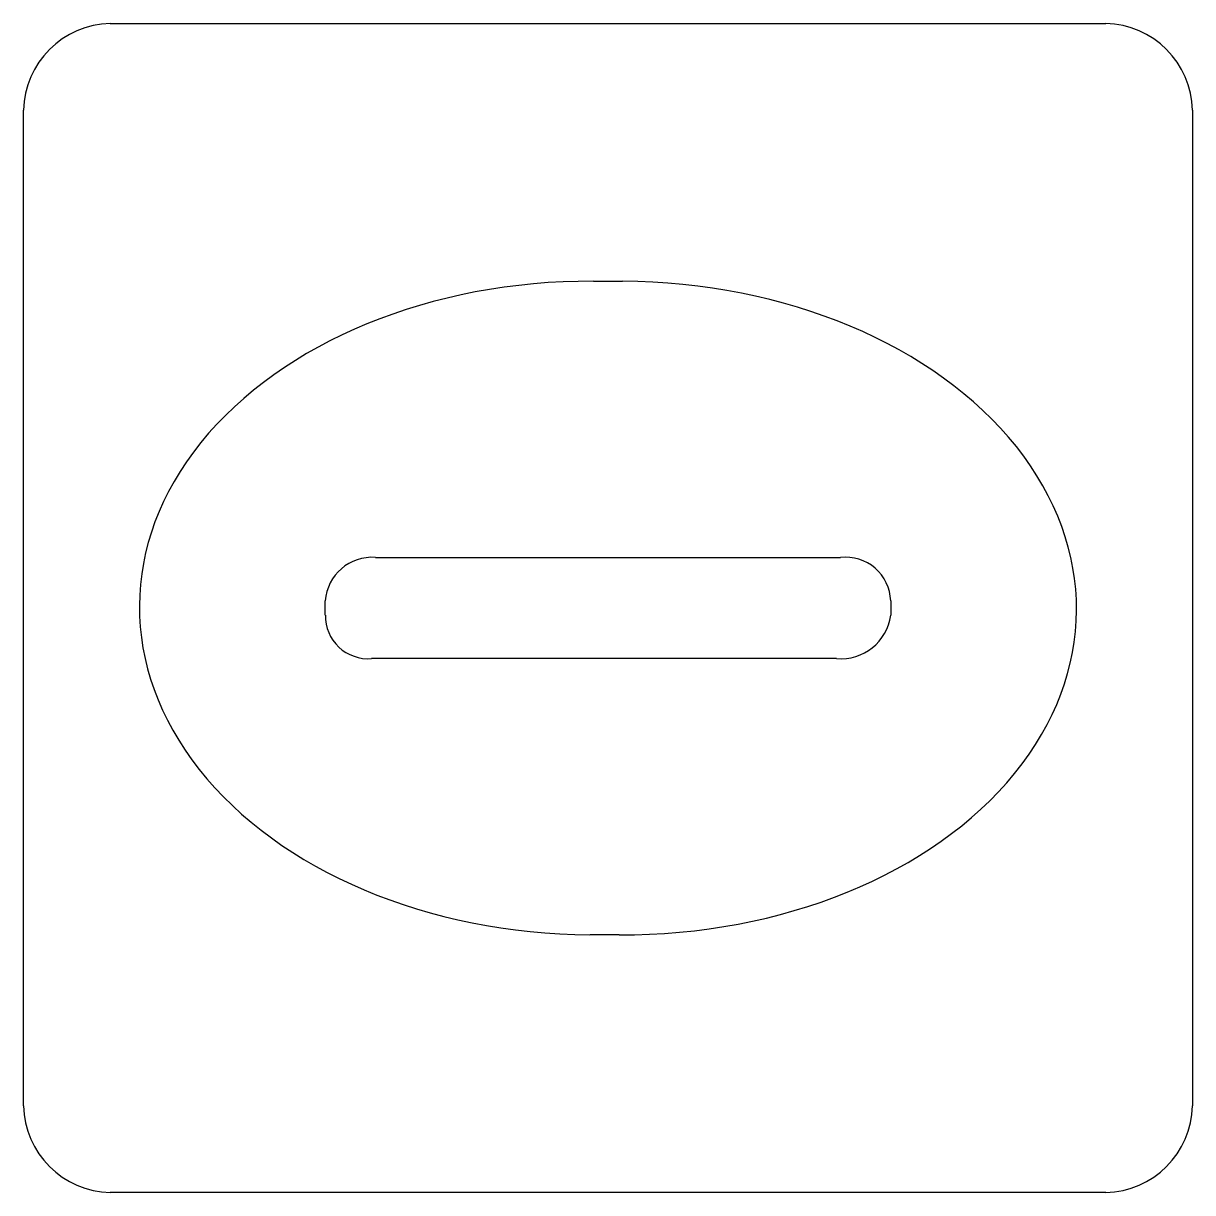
# Model space of a CAD drawing. Extents: x 160888 to 161385, y 386490 to 386908.
# Drawn here: x 161061.802 to 161062.803, y 386677.228 to 386678.228 of the extents above; entities that cross this region are included whole.
import ezdxf

# ---------------------------------------------------------------- set-up
doc = ezdxf.new("R2010")
doc.units = 0
doc.layers.add('IMGEO_Rioolput', color=7, linetype='Continuous')

msp = doc.modelspace()

# ---------------------------------------------------------------- linework, layer by layer
at = {"layer": 'IMGEO_Rioolput'}
for p, q in [((161061.8769, 386678.2285), (161062.7291, 386678.2285)), ((161061.8025, 386677.3019), (161061.8025, 386678.1541)), ((161062.8035, 386678.1541), (161062.8035, 386677.3019)), ((161062.2905, 386678.0077), (161062.3155, 386678.0077)), ((161062.104, 386677.7713), (161062.5019, 386677.7713)), ((161062.0609, 386677.7219), (161062.0609, 386677.7341)), ((161062.545, 386677.7341), (161062.545, 386677.7219)), ((161062.4985, 386677.6847), (161062.1006, 386677.6847)), ((161062.3125, 386677.4483), (161062.2876, 386677.4483)), ((161062.7291, 386677.2275), (161061.8769, 386677.2275))]:
    msp.add_line(p, q, dxfattribs=at)
for points in [[(161061.8769, 386678.2285), (161062.7291, 386678.2285)], [(161061.8025, 386677.3019), (161061.8025, 386678.1541)], [(161062.8035, 386678.1541), (161062.8035, 386677.3019)], [(161062.7291, 386677.2275), (161061.8769, 386677.2275)]]:
    msp.add_lwpolyline(points, dxfattribs=at)
for centre, radius, start, end in [((161061.879, 386678.152), 0.0765, 91.552, 178.448), ((161061.879, 386678.152), 0.0765, 91.552, 178.448), ((161062.727, 386678.152), 0.0765, 1.552, 88.448), ((161062.727, 386678.152), 0.0765, 1.552, 88.448), ((161062.1011, 386677.7311), 0.0403, 85.8775, 175.7526), ((161062.5064, 386677.7329), 0.0386, 1.7309, 96.639), ((161062.0976, 386677.7212), 0.0366, 178.938, 274.7102), ((161062.5024, 386677.7275), 0.043, 264.8664, 352.4533), ((161061.879, 386677.304), 0.0765, 181.552, 268.448), ((161061.879, 386677.304), 0.0765, 181.552, 268.448), ((161062.727, 386677.304), 0.0765, 271.552, 358.448), ((161062.727, 386677.304), 0.0765, 271.552, 358.448)]:
    msp.add_arc(centre, radius, start, end, dxfattribs=at)
for centre, major_axis, ratio, start_param, end_param in [((161062.289, 386677.728), (-0.3872, 0.002), 0.722429, 4.712389, 7.853982), ((161062.314, 386677.728), (-0.3901, 0.002), 0.717154, 1.570796, 4.712389)]:
    msp.add_ellipse(centre, major_axis=major_axis, ratio=ratio, start_param=start_param, end_param=end_param, dxfattribs=at)

doc.saveas('drawing.dxf')
